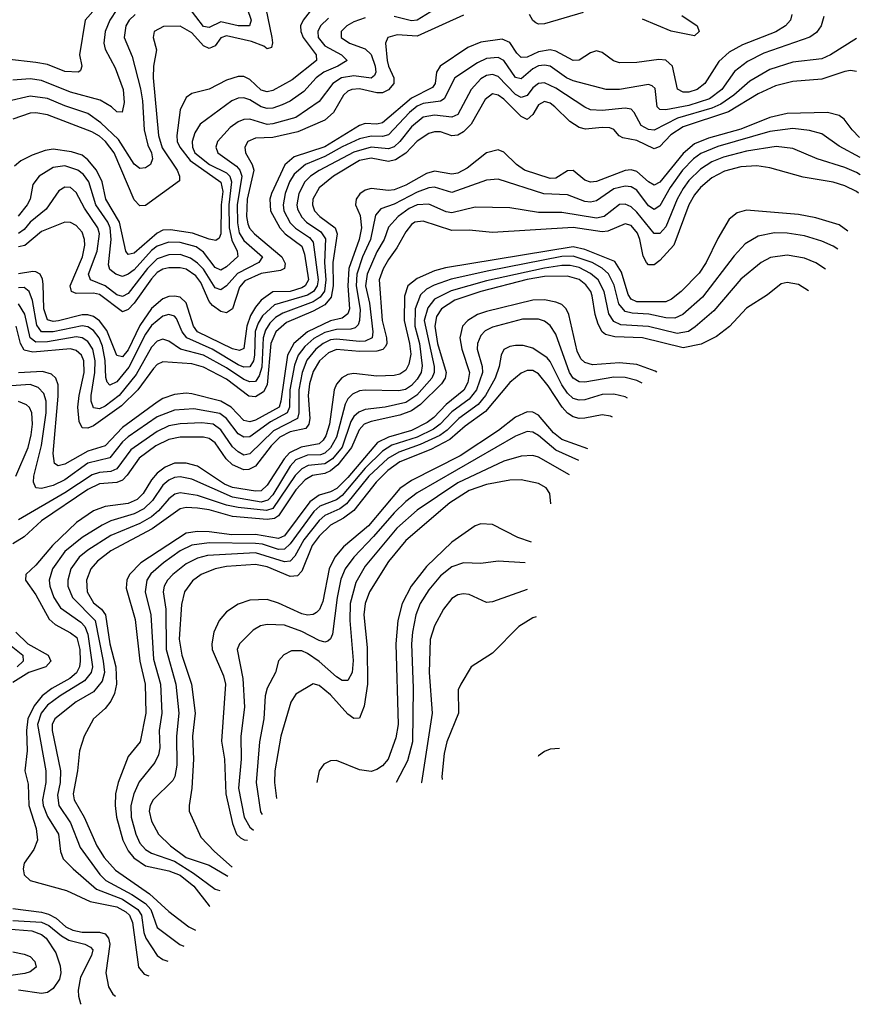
# Model space of a CAD drawing. Header units: inches. Extents: x 884549 to 1028252, y 526810 to 653624.
# Tile 562 of 656: x 971874 to 974784, y 533041 to 536451. Entities that reach past the tile are written whole.
import ezdxf

# ---------------------------------------------------------------- set-up
doc = ezdxf.new("R2010")
doc.units = ezdxf.units.IN
doc.header["$MEASUREMENT"] = 0
doc.layers.add('A9573', color=7, linetype='Continuous')

msp = doc.modelspace()

# ---------------------------------------------------------------- linework, layer by layer
at = {"layer": 'A9573', "color": 5}
for points, elevation in [([(972198.3, 536561.7), (972100.7, 536450), (972081, 536330), (972089.2, 536290), (972084.2, 536275.8), (972077.1, 536270), (972030, 536272.1), (971970, 536296.2), (971930, 536303.6), (971830, 536314.8)], 2220), ([(972661.7, 536490), (972675.5, 536450), (972669.6, 536430.4), (972630.3, 536429.7), (972570, 536444.5), (972530, 536424.8), (972510, 536427.3), (972456.8, 536496.8)], 2260), ([(972274, 536470), (972253.1, 536450), (972241.2, 536430), (972235.6, 536390), (972263.7, 536323.7), (972291.9, 536211.9), (972299, 536170), (972305.1, 536070), (972317, 536017), (972330.1, 535990), (972334.1, 535970), (972327, 535950), (972310, 535937.9), (972290, 535935.8), (972270, 535950.5), (972216.2, 536036.2), (972154.7, 536094.7), (972110, 536126.8), (972030, 536152.9), (971970, 536178.8), (971910, 536186.2), (971750, 536149.6)], 2260), ([(972726.2, 536490), (972746.2, 536390), (972748.8, 536371.2), (972745.1, 536354.9), (972730, 536350.7), (972719.5, 536359.5), (972676.3, 536376.3), (972590, 536395.5), (972570, 536388.6), (972550, 536361.3), (972530, 536351.6), (972510, 536361.1), (972470, 536405.9), (972430, 536428.7), (972371.6, 536428.4), (972339.3, 536410), (972336.1, 536390), (972347.3, 536347.3), (972337.5, 536290), (972336.2, 536250), (972354.2, 536050), (972367.5, 536007.5), (972419.1, 535930), (972427.4, 535910), (972426.9, 535893.1), (972310, 535807.7), (972290, 535806.4), (972270, 535827.7), (972200.5, 535990), (972171.2, 536030), (972150, 536048.6), (972123.6, 536063.6), (971970, 536121.5), (971930, 536128.7), (971910, 536127.3), (971850, 536107.5)], 2280), ([(972210, 536486.6), (972185.8, 536450), (972169.4, 536410), (972165.4, 536370), (972169.4, 536349.4), (972204.7, 536284.7), (972232.7, 536210), (972235.2, 536164.8), (972228.8, 536131.2), (972210, 536131.8), (972191.8, 536150), (972153.1, 536173.1), (972050, 536200.4), (971950, 536240.7), (971910, 536246.1), (971850, 536241.8)], 2240), ([(972879.4, 536480.6), (972854.6, 536450), (972846.2, 536430), (972846.7, 536410), (972855.1, 536390), (972900.3, 536330), (972901, 536310), (972816.9, 536243.1), (972750, 536205.7), (972730, 536201.6), (972710, 536207.9), (972670, 536244.5), (972650, 536254.6), (972630, 536255.1), (972590, 536242.1), (972530, 536210.8), (972470, 536195.8), (972450, 536182.2), (972430, 536138.9), (972417.9, 536050), (972419.5, 536030), (972428.2, 536010), (972463.8, 535963.8), (972570, 535888.3), (972576.6, 535856.6), (972571.2, 535810), (972569.8, 535710.2), (972564.7, 535695.3), (972553.1, 535686.9), (972530, 535690.8), (972472.6, 535712.6), (972395.8, 535724.2), (972370, 535722.1), (972350, 535712.1), (972270, 535642.4), (972250, 535638.5), (972240.8, 535650), (972219.7, 535750), (972171.9, 535830), (972159.6, 535890), (972140.1, 535930), (972110, 535966.5), (972090, 535982.1), (972053.4, 535993.4), (971990, 536002.7), (971961.8, 535998.2), (971917.2, 535982.8), (971877.9, 535962.1), (971856.1, 535943.9)], 2320), ([(972942.9, 536457.1), (972915.2, 536430), (972906, 536410), (972907.5, 536390), (972930, 536361.1), (972988, 536330), (973007.3, 536310), (972975.7, 536290), (972926.2, 536270), (972900.2, 536250), (972857.8, 536202.2), (972810.3, 536169.7), (972782.9, 536157.1), (972750, 536145.4), (972730, 536144.2), (972710, 536150.2), (972670, 536174.3), (972650, 536181), (972630, 536179.7), (972608.8, 536170), (972498.7, 536090), (972480.6, 536059.4), (972471.2, 536030), (972471.6, 536010), (972479.9, 535990), (972531, 535950), (972590, 535921.2), (972601.1, 535910), (972607.2, 535890), (972597.8, 535810), (972599, 535730), (972608.1, 535688.1), (972627.2, 535650), (972628.8, 535631.2), (972590, 535595.6), (972570, 535584.4), (972550, 535593.7), (972510, 535646.4), (972484.6, 535664.6), (972430, 535679.6), (972390, 535680.5), (972350, 535667.3), (972330, 535652.1), (972270, 535584.6), (972250, 535570.2), (972230, 535562.5), (972206.3, 535570), (972186.4, 535586.4), (972181.9, 535601.9), (972191.1, 535690), (972187.3, 535730), (972178.9, 535750), (972138, 535810), (972113.1, 535890), (972094.8, 535914.8), (972075, 535930), (972030, 535945.1), (971990, 535939.6), (971941, 535910), (971919.9, 535880.1), (971909.7, 535830), (971899.7, 535810), (971868.5, 535771.5)], 2340), ([(974547, 536470), (974541.8, 536450), (974524.8, 536430), (974490.7, 536409.3), (974376.1, 536363.9), (974330, 536338.5), (974293.9, 536306.1), (974245.6, 536230), (974219.4, 536210), (974190, 536200.6), (974170, 536200.5), (974150.7, 536210.7), (974133.8, 536290), (974110, 536311.8), (974086.5, 536313.5), (974010, 536303.4), (973950, 536302.1), (973929.3, 536309.3), (973890, 536337.6), (973870, 536343.4), (973850, 536336.4), (973810, 536311.7), (973790, 536310.3), (973730, 536342), (973710, 536346.7), (973670, 536339.7), (973630, 536321.9), (973610, 536320.8), (973595, 536335), (973570, 536372.9), (973544.1, 536384.1), (973470, 536373.1), (973425.3, 536354.7), (973329.6, 536290), (973316.8, 536270), (973312.2, 536230), (973303.4, 536216.6), (973230, 536179.2), (973130, 536094.7), (973110, 536089.5), (973070, 536092.1), (973050, 536085), (972930, 536011.6), (972823.8, 535976.2), (972791.7, 535948.3), (972745, 535850), (972740.2, 535830), (972741.6, 535790), (972774.2, 535730), (972793.4, 535710), (972850, 535666.6), (972859.8, 535639.8), (972873.6, 535550), (972861.6, 535530), (972850, 535522.8), (972810, 535510.3), (972750, 535508.4), (972710, 535479.5), (972690, 535456.1), (972673.3, 535426.7), (972660.6, 535390), (972650, 535312.5), (972634.6, 535305.4), (972610, 535311.4), (972490, 535370), (972475.6, 535390), (972450, 535470.8), (972430, 535489.9), (972410, 535494.4), (972390, 535493.1), (972370, 535485.2), (972330, 535451.3), (972290, 535392.8), (972250, 535307.7), (972230, 535284.3), (972210, 535288.1), (972175.1, 535375.1), (972150, 535408.3), (972130, 535423.4), (972110, 535429.8), (972090, 535429.2), (972007.9, 535407.9), (971990, 535405.8), (971970, 535412.3), (971958.1, 535450), (971955.4, 535535.4), (971953.2, 535553.2), (971945, 535570), (971930, 535578.4), (971919, 535579), (971870, 535571.7)], 2420), ([(973410, 536467.1), (973250, 536394), (973181.1, 536398.9), (973148.5, 536390), (973140.3, 536370), (973146, 536310), (973150.3, 536290), (973169.1, 536250), (973168.7, 536230), (973150, 536208.4), (973130, 536198.7), (973110, 536198.2), (973050, 536212.5), (973024, 536210), (973010, 536204.2), (972994.3, 536190), (972960.4, 536130), (972930, 536102.9), (972836.8, 536063.2), (972750, 536043), (972690, 536041.3), (972663.5, 536030), (972652.8, 536010), (972655.5, 535990), (972678.4, 535950), (972684.3, 535930), (972661.2, 535830), (972659.1, 535770), (972664, 535744), (972669.7, 535729.7), (972686.2, 535710), (972781.3, 535630), (972793, 535607), (972790.7, 535590), (972777, 535583), (972710, 535572.6), (972652.7, 535547.3), (972634.7, 535525.3), (972610.3, 535450), (972590, 535436.5), (972570, 535440.3), (972541.2, 535461.2), (972530, 535475.8), (972501.2, 535541.2), (972484.1, 535564.1), (972450, 535586.9), (972430, 535592), (972390, 535592.2), (972370, 535587.5), (972350, 535575.7), (972330, 535554.5), (972270, 535469.4), (972250, 535447.4), (972230, 535439.7), (972150, 535499.6), (972130, 535503.9), (972070, 535503.4), (972053.1, 535510), (972048.8, 535530), (972090.8, 535630), (972099, 535670), (972098.5, 535690), (972090, 535715.4), (972070, 535738.1), (972050, 535749), (972030, 535749.9), (971950, 535718), (971891.2, 535668.8), (971870, 535664.6)], 2380), ([(974657.8, 536462.2), (974648.3, 536430), (974632.5, 536407.5), (974609.4, 536390.6), (974450, 536335.9), (974392.8, 536307.2), (974348.1, 536271.9), (974303.9, 536210), (974262.1, 536177.9), (974190, 536154.8), (974110, 536138.9), (974090, 536139.9), (974080.4, 536150), (974073.2, 536213.2), (974062.8, 536222.8), (974050, 536226.5), (973950, 536209.5), (973903.7, 536210), (973790, 536240.1), (973767, 536250), (973710.4, 536290.4), (973690, 536294.2), (973670, 536291.3), (973650, 536281.5), (973610, 536246.6), (973590, 536251.5), (973550, 536309.9), (973530, 536320.6), (973490, 536316.6), (973458.2, 536301.8), (973380.6, 536250), (973342.7, 536177.3), (973330, 536168.9), (973270, 536160.9), (973250, 536151.6), (973223.8, 536130), (973150, 536052.8), (973130, 536046.7), (973090, 536048.6), (973050, 536038.4), (972990, 536011.4), (972930, 535977.7), (972862.9, 535950), (972824, 535916), (972807.4, 535890), (972792.7, 535850), (972786, 535810), (972788.3, 535790), (972810, 535748.3), (972829, 535729), (972877.2, 535697.2), (972890, 535680.4), (972906.6, 535550), (972903.4, 535530), (972890.7, 535510), (972870, 535497.7), (972756.4, 535463.6), (972714.2, 535425.8), (972699.1, 535400.9), (972688.8, 535371.2), (972686.7, 535290), (972682.7, 535270), (972670, 535248.9), (972650, 535247.6), (972630, 535256.1), (972540.7, 535310), (972452.1, 535350), (972436.6, 535370), (972416.6, 535416.6), (972410, 535424.5), (972390, 535430.6), (972370, 535425.1), (972330, 535391.8), (972310, 535361.9), (972252.3, 535247.7), (972210, 535196.8), (972186.1, 535186.1), (972176.3, 535196.3), (972172.4, 535212.4), (972169.4, 535270.6), (972160.5, 535320.5), (972149.1, 535350), (972130, 535375.3), (972110, 535387.9), (972090, 535391.5), (971990, 535370.5), (971950, 535370.7), (971933.2, 535393.2), (971918.8, 535478.8), (971906.6, 535510), (971890, 535523.7), (971870, 535523)], 2440), ([(973070, 536457.5), (973030, 536443.9), (973006.2, 536430), (972987, 536410), (972986.9, 536390), (973015.4, 536370), (973070, 536350.4), (973090, 536330.5), (973104.7, 536290), (973107.1, 536270), (973101.8, 536258.2), (973090, 536249.2), (973030, 536256.6), (972987.8, 536250), (972957.5, 536230), (972910, 536168.6), (972830, 536113.1), (972750, 536090.5), (972730, 536089), (972670, 536106.5), (972650, 536106.1), (972630, 536097.7), (972602.3, 536077.7), (972558.8, 536030), (972553.2, 536010), (972560.1, 535990), (972624.2, 535944.2), (972636.5, 535930), (972642.6, 535910), (972626.8, 535810), (972627.4, 535747.4), (972633.7, 535713.7), (972650, 535686.9), (972714.2, 535630), (972701.6, 535610), (972627.9, 535572.1), (972590, 535529.5), (972570, 535515.3), (972550, 535522.6), (972510, 535587.1), (972490, 535608), (972465.4, 535625.4), (972430, 535638.3), (972390, 535637), (972350, 535623.4), (972316, 535590), (972250, 535503.3), (972230, 535492.3), (972210, 535498.2), (972170, 535530), (972118.5, 535550), (972112.5, 535570), (972142.7, 535650), (972150, 535710), (972144.1, 535730), (972098.2, 535798.2), (972070, 535853.1), (972050, 535870.4), (972030, 535870.9), (972010, 535858.8), (971965.3, 535794.7), (971910, 535750.6), (971890, 535724.8), (971870, 535711.1)], 2360), ([(973310, 536486.9), (973250, 536449.7), (973230, 536447.9), (973170, 536462.8)], 2360), ([(973824, 536476), (973690, 536437), (973670, 536435.8), (973660.8, 536440.8), (973650, 536449), (973638.6, 536470)], 2380), ([(974166.1, 536466.1), (974218.9, 536430), (974225.8, 536410), (974210, 536395), (974128.7, 536411.3), (974030, 536453.6)], 2380), ([(974770.7, 536386.1), (974770, 536385.8), (974680.9, 536330), (974650, 536316.3), (974550, 536304.4), (974470, 536279), (974401.8, 536238.2), (974346.1, 536190), (974301.3, 536158.7), (974270, 536144.6), (974150.6, 536110), (974070, 536069.3), (974050, 536071.3), (974025.1, 536085.1), (974001.4, 536130), (973990, 536141.1), (973970, 536144.8), (973890, 536136.5), (973850, 536139.7), (973830, 536148.6), (973730, 536214.6), (973690, 536232.8), (973669.6, 536230.4), (973650, 536215.6), (973630, 536189), (973610, 536181.5), (973590, 536192.8), (973530, 536254.2), (973510, 536261.9), (973490, 536258.7), (973470, 536246.4), (973436.1, 536210), (973390, 536122.6), (973370, 536113.5), (973310, 536120.6), (973270, 536113.5), (973230, 536079.9), (973190.2, 536029.8), (973170, 536011.3), (973150, 536004), (973090, 536010.3), (973030, 535993.2), (972910, 535929.5), (972880.6, 535910), (972861.3, 535890), (972840.7, 535850), (972833.1, 535810), (972835.5, 535795.5), (972850, 535767), (972867, 535750), (972916.8, 535716.8), (972931.9, 535691.9), (972928.5, 535610), (972933.9, 535550), (972929, 535511), (972914.4, 535490), (972890, 535473.8), (972784.8, 535435.2), (972759.8, 535420.2), (972739.5, 535400.5), (972724.3, 535375.7), (972716.6, 535350), (972711.6, 535248.4), (972702.3, 535217.7), (972690, 535198.1), (972670, 535197.7), (972650, 535205.2), (972590, 535245.3), (972510.7, 535290), (972430.9, 535310.9), (972390, 535338.3), (972370, 535345.5), (972350, 535338), (972330, 535317.7), (972277.1, 535222.9), (972218.1, 535150), (972170, 535112.6), (972150, 535104.1), (972130, 535106.7), (972120.8, 535130), (972120.8, 535150), (972133.6, 535230), (972135, 535270), (972126.7, 535310), (972110, 535337.2), (972090, 535349.7), (972070, 535352.6), (971970, 535335.9), (971930, 535334.7), (971910, 535350), (971891.9, 535431.9), (971870, 535466.8)], 2460), ([(974770.6, 536271.7), (974770, 536272.2), (974750, 536275.3), (974730, 536272.3), (974650, 536245.8), (974550, 536236.9), (974490, 536222.4), (974430, 536194.9), (974327.1, 536132.9), (974170, 536080.7), (974127.8, 536052.2), (974090, 536012.6), (974070, 536004.2), (974010, 536033.4), (973961.9, 536041.9), (973949, 536049), (973930.9, 536070.9), (973917, 536077), (973890, 536078.6), (973832.2, 536072.2), (973810, 536077.5), (973778.4, 536098.4), (973726.2, 536150), (973710, 536161.8), (973690, 536168), (973670, 536156.9), (973650, 536123.6), (973630, 536105.8), (973610, 536116.7), (973550, 536176.4), (973530, 536190.3), (973510, 536194.2), (973485, 536175), (973436.4, 536090), (973410, 536063.1), (973390, 536051.2), (973370, 536049.6), (973330, 536063.5), (973310, 536063.5), (973290, 536057.2), (973250, 536030.6), (973210.3, 535989.7), (973174.2, 535965.8), (973150, 535960.2), (973090, 535971.9), (973050, 535963.9), (972960.3, 535910), (972910.5, 535869.5), (972888.9, 535830), (972887.4, 535810), (972894.7, 535790), (972912.5, 535770), (972965.4, 535730), (972972.7, 535710), (972957.5, 535610), (972958.5, 535530), (972952.1, 535490), (972930, 535464.3), (972890, 535442), (972797.7, 535402.3), (972760.3, 535370), (972743.5, 535330), (972730, 535186.4), (972717.8, 535162.2), (972690, 535144.8), (972667.6, 535147.6), (972590, 535206.1), (972510, 535248.1), (972470, 535260.1), (972370, 535266.9), (972350, 535257.4), (972336.6, 535243.4), (972282.8, 535170), (972226.2, 535113.8), (972130, 535044.3), (972110, 535036.3), (972090, 535038), (972080.1, 535060.1), (972075.6, 535110), (972079.3, 535150), (972097.1, 535230), (972095.7, 535270), (972087.8, 535290), (972070, 535306.1), (972050, 535311.9), (971919.4, 535299.4), (971890, 535306.9), (971877.2, 535330), (971862.2, 535390)], 2480), ([(974780.6, 536043.9), (974755.1, 536070), (974727.5, 536107.5), (974710, 536120.1), (974670, 536130.2), (974530, 536126.4), (974470, 536112.7), (974370, 536072.5), (974258.4, 536041.6), (974210, 536021.3), (974170, 535988.3), (974090, 535888.8), (974070, 535878.5), (974050, 535889.9), (974010, 535926.1), (973990, 535931.3), (973970, 535928.9), (973870, 535891.6), (973850, 535888.4), (973830, 535895.4), (973790, 535929.4), (973770, 535928.5), (973730, 535902.8), (973710, 535901.2), (973621.6, 535930), (973593.3, 535950), (973550, 535993.2), (973530, 536000.4), (973490, 535990.3), (973423, 535937), (973390, 535919.8), (973370, 535916.3), (973310, 535926.9), (973281.5, 535918.5), (973210, 535878.4), (973170, 535862.3), (973150, 535859.5), (973090, 535866.6), (973070, 535861.4), (973051.4, 535848.6), (973038.1, 535830), (973035.8, 535810), (973053, 535773), (973057.2, 535730), (973048.7, 535690), (973013.2, 535590), (973009.9, 535529.9), (973015.9, 535450), (973010, 535432.7), (972990, 535417.9), (972950, 535408.5), (972870, 535370.1), (972822.6, 535330), (972800.9, 535290), (972778.1, 535130), (972771.8, 535110), (972690, 535064.8), (972670, 535058.8), (972650, 535063.3), (972606, 535110), (972570.1, 535130.1), (972470, 535155.7), (972450, 535157.9), (972410, 535153.2), (972370, 535139.4), (972350, 535126.8), (972230, 535038.6), (972170, 534975.5), (972110, 534956.6), (972030, 534912.1), (972006.8, 534906.8), (971994.9, 534914.9), (971989.5, 534949.5), (972007.5, 535147.5), (972007.2, 535187.2), (971999.6, 535210), (971983.9, 535223.9), (971952.8, 535232.8), (971870, 535228.4)], 2520), ([(974783.6, 535973.7), (974710, 536013.6), (974650, 536056.4), (974608.1, 536068.1), (974550, 536074.3), (974470, 536063.8), (974290, 536012.7), (974231.5, 535988.5), (974206.2, 535970), (974167.9, 535930), (974125.5, 535870), (974090, 535806.7), (974070, 535794.5), (974050, 535806.7), (974010, 535860.5), (973990, 535872.1), (973970, 535874.7), (973930, 535865.9), (973870, 535824.6), (973850, 535819), (973830, 535821.4), (973770, 535845.1), (973688.5, 535848.5), (973530, 535899.5), (973490, 535895.2), (973370, 535853.1), (973310, 535871.8), (973290, 535869.4), (973250, 535854.3), (973170, 535812.9), (973123.9, 535796.1), (973105.9, 535774.1), (973088.4, 535690), (973061, 535630), (973041.2, 535570), (973038.3, 535530), (973052.1, 535447.9), (973050.2, 535409.8), (973045.2, 535394.8), (973035.5, 535384.5), (973020.7, 535379.3), (972970, 535378.5), (972930, 535368.6), (972892.6, 535347.4), (972860.4, 535319.6), (972837.5, 535290), (972824.8, 535255.2), (972809.5, 535170), (972807.4, 535110), (972800.2, 535090), (972741.8, 535058.2), (972670, 535006.8), (972650, 535005.4), (972630, 535017), (972590.2, 535070.2), (972567, 535087), (972476.7, 535103.3), (972410, 535099.4), (972350, 535075.5), (972250, 535006.4), (972230, 534989.4), (972186.1, 534933.9), (972110, 534915.1), (972030, 534858.2), (971990, 534838.3), (971950, 534827.4), (971930, 534829.9), (971921.9, 534850), (971922.5, 534870), (971950, 534976.5), (971965.6, 535090), (971965.8, 535130), (971957.2, 535157.2), (971937.8, 535177.8), (971910, 535187.8), (971830, 535182.6)], 2540), ([(974782.9, 535913.6), (974770, 535922.1), (974730, 535939.8), (974634.2, 535970), (974550, 536005.8), (974492.7, 536012.7), (974390, 535995.6), (974310, 535975.8), (974270, 535959.2), (974230, 535933.3), (974190, 535894.5), (974170, 535867.2), (974149.4, 535830), (974110, 535733.6), (974090, 535710.4), (974070, 535710.4), (974010, 535785.4), (973990, 535803.6), (973970, 535812.3), (973950, 535811.4), (973897.2, 535770), (973870, 535764.2), (973750, 535783.2), (973670, 535783.4), (973570, 535800.4), (973450, 535802.2), (973370, 535782.4), (973350, 535785.6), (973290, 535812.3), (973250, 535809.7), (973222.6, 535797.4), (973183.8, 535770), (973150, 535733.3), (973135.8, 535690), (973110, 535647.1), (973076.9, 535570), (973071.3, 535530), (973085.1, 535470), (973096.6, 535370), (973094, 535350), (973070, 535338.4), (973050, 535336.6), (972970, 535345.5), (972950, 535342.3), (972924.7, 535330), (972899, 535310), (972867.4, 535272.6), (972851.3, 535230), (972840.4, 535170), (972839.8, 535090), (972835.4, 535070), (972752, 535028), (972670, 534947.5), (972650, 534943.2), (972630, 534954.6), (972610, 534972), (972570, 535031.5), (972543.9, 535050), (972504.3, 535055.7), (972430, 535051.9), (972390, 535044.6), (972350, 535025.3), (972258.8, 534961.2), (972210, 534896.2), (972190, 534887.2), (972150, 534883.5), (972124.8, 534875.2), (972030, 534812.6), (971870, 534719)], 2560), ([(974777.2, 535851), (974770, 535856.3), (974730, 535876.1), (974690, 535889.3), (974585.7, 535905.7), (974470, 535938.8), (974425.6, 535945.6), (974370, 535942), (974313.3, 535926.7), (974270, 535903.6), (974230, 535870.3), (974210, 535845.1), (974190.6, 535810), (974137.7, 535670), (974090, 535617), (974070, 535602.5), (974050, 535602.1), (974043.5, 535610), (974032.3, 535632.3), (974021, 535690), (974012.2, 535712.2), (973990, 535738.5), (973970, 535744.9), (973910, 535719.1), (973890, 535717), (973790, 535732.2), (973510, 535714.8), (973430, 535722.5), (973370, 535721), (973270, 535754.1), (973242.2, 535750), (973230, 535742.4), (973210, 535717.1), (973179.1, 535660.9), (973150, 535621.1), (973131.8, 535588.2), (973118.5, 535550), (973128.9, 535410), (973143.8, 535350), (973144.7, 535330), (973140.1, 535319.9), (973131.4, 535308.6), (973110, 535303.2), (973050, 535302.2), (972970, 535308.9), (972942.9, 535297.1), (972911.4, 535270), (972890, 535232.8), (972877.6, 535190), (972872.6, 535150), (972878.1, 535070), (972875.1, 535050), (972863.9, 535036.1), (972810, 535023.8), (972774.2, 535005.8), (972744.3, 534975.7), (972690, 534904.6), (972666.8, 534893.2), (972650, 534892.2), (972610, 534910), (972589, 534930), (972550, 534986.1), (972530, 535000.7), (972510, 535005.9), (972430, 535005.3), (972390, 534997.8), (972344.9, 534975.1), (972287.1, 534932.9), (972246.4, 534873.6), (972230, 534857.1), (972210, 534848.8), (972150, 534843.4), (972110, 534824.5), (971950, 534716), (971890, 534660.1), (971850, 534635.6)], 2580), ([(974740.8, 535718.6), (974710, 535740.9), (974630, 535765.6), (974570, 535777), (974390, 535792.3), (974357.3, 535782.7), (974330, 535760.3), (974290, 535693.5), (974250.4, 535610), (974226.2, 535573.8), (974163.6, 535510), (974130, 535483), (974110, 535474.4), (974010, 535474.5), (973990, 535483.4), (973980.1, 535500.1), (973957.3, 535577.3), (973933.8, 535613.8), (973830, 535655.6), (973790, 535664.2), (973347.7, 535592.3), (973310, 535581.4), (973250, 535555.2), (973217.8, 535530), (973206.3, 535493.7), (973204.8, 535410), (973223.4, 535330), (973227.5, 535292.5), (973221.1, 535258.9), (973210, 535237.8), (973190, 535223.4), (973170, 535219), (973110, 535216.9), (973030, 535225.6), (973010, 535222.2), (972988.7, 535211.3), (972970.7, 535189.3), (972961.9, 535170), (972945.8, 535050), (972934, 535010), (972924.4, 534995.6), (972910, 534983), (972848.6, 534971.4), (972808.3, 534951.7), (972788.9, 534930), (972730, 534839.3), (972710, 534820.2), (972690, 534818), (972610, 534831.1), (972583.3, 534843.3), (972490, 534905.1), (972450, 534915.4), (972410, 534915.2), (972378, 534902), (972350, 534881), (972330, 534857.2), (972301.3, 534810), (972280.4, 534790), (972250, 534776.1), (972170, 534765.1), (972130, 534750.5), (972070.5, 534710), (971987, 534630), (971930, 534562.6), (971895.4, 534530), (971893.7, 534510), (971930, 534459.1), (971975.6, 534375.6), (971996.6, 534356.6), (972050, 534328), (972071.4, 534311.4), (972082.5, 534270), (972082.9, 534230), (972080.6, 534210), (972070.4, 534189.6), (972047.9, 534170), (971984.7, 534135.3), (971951.9, 534110), (971924.6, 534075.4), (971902.3, 534030), (971897, 533990), (971900.3, 533919.7), (971891.8, 533850), (971903.4, 533803.4), (971906, 533730), (971931.4, 533650), (971935.3, 533610), (971923, 533577), (971889.4, 533530), (971885.6, 533510), (971890, 533489.2), (971910, 533469.6), (972035.9, 533435.9), (972117.6, 533397.6), (972210, 533378.3), (972241, 533361), (972253.6, 533350), (972265, 533325), (972284.9, 533170), (972305.3, 533145.3), (972320.5, 533139.7)], 2620), ([(974705.4, 535656.5), (974690, 535666.8), (974650, 535684.7), (974590, 535702.8), (974530, 535712.2), (974487, 535713), (974430, 535701.5), (974385.3, 535674.7), (974346.7, 535633.3), (974237.3, 535490), (974169.6, 535430.4), (974141.9, 535418.1), (974110, 535418.4), (974051.6, 535431.6), (973994.5, 535434.5), (973970, 535440.8), (973947.4, 535467.4), (973932.1, 535532.1), (973911.6, 535571.6), (973890.4, 535590.4), (973855.7, 535610), (973790, 535632.2), (973750, 535630.9), (973497.8, 535582.2), (973367.5, 535552.5), (973308.4, 535531.6), (973282.2, 535517.8), (973261.7, 535498.3), (973242.8, 535450), (973241.8, 535390), (973257.9, 535330), (973267.2, 535252.8), (973263.1, 535230), (973250, 535206.7), (973230, 535184), (973209.6, 535170.4), (973186.4, 535166.4), (973070, 535168.2), (973050, 535165.5), (973025.8, 535154.2), (973010, 535137.8), (973000.7, 535119.3), (972970, 535005.6), (972950, 534968.4), (972930, 534950.4), (972915.1, 534944.9), (972870, 534943.2), (972830, 534927.1), (972810, 534904.9), (972750, 534805.3), (972732.9, 534787.1), (972710, 534780.8), (972610, 534798.3), (972470, 534859.9), (972430, 534867.8), (972410, 534865.4), (972390, 534856.7), (972370, 534839.6), (972334.1, 534785.9), (972303.2, 534756.8), (972270, 534740.1), (972190, 534715.6), (972159, 534701), (972090, 534658.4), (972030.5, 534609.5), (971987.5, 534550), (971975.7, 534510), (971978.1, 534490), (971992.5, 534450), (972014.9, 534414.9), (972085.2, 534365.2), (972099.7, 534350), (972110, 534323.2), (972125.6, 534210), (972121.4, 534190), (972098.8, 534161.2), (972014.2, 534110), (971970, 534077.1), (971948.7, 534050), (971935.8, 534010), (971964.8, 533850), (971964.2, 533810), (971953.2, 533750), (971954.9, 533730), (971970, 533691.6), (972008.3, 533630), (972015.4, 533570), (972024.8, 533544.8), (972058.5, 533510), (972140, 533440), (972230, 533405), (972282.6, 533370), (972295.3, 533350), (972303.3, 533290), (972310.4, 533270.4), (972350.3, 533210.3), (972370, 533196.6), (972387.1, 533191)], 2640), ([(974662.6, 535587), (974629.9, 535609.9), (974590, 535625.8), (974530, 535635.8), (974472.6, 535627.4), (974440.9, 535610), (974370, 535552.9), (974276.7, 535443.3), (974212.3, 535387.7), (974188.4, 535371.6), (974150, 535365), (974050, 535389.1), (973954.7, 535394.7), (973930, 535406.4), (973912.7, 535432.7), (973896.5, 535510), (973875.8, 535550), (973850, 535572.5), (973810, 535593.1), (973779.7, 535599.7), (973750, 535599.9), (973690, 535590.9), (973490, 535547.5), (973367.3, 535512.7), (973310, 535483.2), (973286.4, 535453.6), (973274.1, 535410), (973308.6, 535250), (973308.9, 535230), (973301, 535210), (973249, 535151), (973210, 535125.4), (973138.9, 535110), (973070, 535101.3), (973047.3, 535092.7), (973030, 535076.6), (973020.4, 535059.6), (972990, 534970.6), (972956.3, 534930), (972930, 534912.7), (972873, 534907), (972850, 534896.4), (972827.3, 534872.7), (972750, 534758.8), (972728.7, 534751.3), (972630, 534761.7), (972590, 534770.1), (972490, 534803.4), (972430, 534812.8), (972411.5, 534808.5), (972390, 534791.8), (972355, 534750), (972330, 534729.1), (972290, 534706.8), (972190, 534665), (972110, 534614.7), (972079.7, 534590), (972051.1, 534550), (972040.4, 534510), (972040.9, 534490), (972057.1, 534450), (972135.6, 534370), (972163.4, 534230), (972167.2, 534190), (972159.2, 534160.8), (972130, 534123.4), (972070, 534089.1), (971995.7, 534030), (971986.5, 534010), (971986, 533990), (972015.3, 533850), (972013.7, 533810), (972005.2, 533765.2), (972009.2, 533730), (972050.3, 533670), (972083.8, 533583.8), (972151.2, 533491.2), (972172.5, 533470), (972262, 533422), (972309.1, 533390), (972327.4, 533370), (972350, 533307.4), (972428.3, 533248.3), (972442, 533243.1)], 2660), ([(974603.8, 535511.8), (974570, 535534.7), (974530, 535541.4), (974510, 535537), (974461.9, 535498.1), (974390, 535452.2), (974330.8, 535389.2), (974286, 535354), (974232.7, 535327.3), (974170, 535314.9), (974030, 535349.3), (973933.4, 535353.4), (973901.7, 535361.7), (973889.9, 535370), (973876.8, 535396.8), (973866.4, 535430), (973855.6, 535495.6), (973850.6, 535510.6), (973833.6, 535533.6), (973810, 535551.1), (973770, 535563.4), (973690, 535561.7), (973630, 535551.1), (973470, 535510), (973380.4, 535479.6), (973333.8, 535450), (973316.2, 535423.8), (973310.4, 535390), (973320.4, 535330), (973350.6, 535230), (973346.7, 535210), (973333.5, 535190), (973261.4, 535118.6), (973230, 535096.4), (973190, 535081.2), (973090, 535060.1), (973066.1, 535050), (973048.8, 535031.2), (973022.5, 534970), (972974.9, 534910), (972950, 534888.9), (972930, 534880.1), (972887.6, 534872.4), (972861.7, 534858.3), (972830, 534822.9), (972770, 534733.3), (972756.2, 534723.8), (972730, 534720), (972610, 534731.3), (972530, 534753.7), (972490, 534760), (972450, 534761.5), (972430, 534757.3), (972332.3, 534687.7), (972190, 534611.9), (972143.8, 534576.2), (972120.3, 534550), (972104.7, 534510), (972107.5, 534470), (972130, 534432.2), (972156.7, 534410), (972170.7, 534390), (972185.8, 534290), (972206.4, 534210), (972209.6, 534150.4), (972202.3, 534117.7), (972189, 534091), (972170, 534065.4), (972129.4, 534030), (972096.8, 533970), (972081.2, 533918.8), (972074.4, 533850), (972059.3, 533770), (972062.9, 533750), (972097, 533690), (972140.8, 533590), (972166.8, 533550), (972205.8, 533505.8), (972323.5, 533423.5), (972390, 533362.8), (972459.3, 533310), (972482.7, 533298)], 2680), ([(974079.3, 535230.1), (974073.7, 535233.7), (974010, 535257), (973950, 535263.4), (973856.5, 535256.5), (973830, 535263.6), (973816.8, 535276.8), (973803.9, 535303.9), (973774.3, 535430), (973765.2, 535450), (973750, 535464.6), (973730, 535473.4), (973690, 535481.1), (973650, 535480.3), (973490, 535441.3), (973458.9, 535430), (973425.1, 535410), (973407.1, 535390), (973397.5, 535350), (973404.3, 535310), (973430.5, 535230), (973425, 535195), (973411.1, 535168.9), (973350, 535118.6), (973306.9, 535073.1), (973284, 535056), (973230, 535028.9), (973150, 535005.5), (973113, 534987), (973010, 534866.1), (972971.7, 534828.3), (972950, 534816), (972910, 534804.8), (972878.3, 534781.7), (972790, 534664.2), (972770, 534654.1), (972690, 534668.5), (972607.8, 534667.8), (972530, 534678), (972490, 534679.1), (972450, 534673), (972293.6, 534570), (972253.7, 534530), (972244.7, 534510), (972242.4, 534482.4), (972273.8, 534373.8), (972290, 534230), (972308.5, 534150), (972310.1, 534050), (972290.5, 533950), (972250, 533899.1), (972215.2, 533810), (972205.6, 533770), (972203.9, 533730), (972209.1, 533690), (972231.2, 533610), (972250, 533572.6), (972269.1, 533549.1), (972310, 533521.3), (972390, 533503.3), (972430, 533488.8), (972476.5, 533450), (972530, 533382.1), (972532.6, 533379.9)], 2720), ([(974028.3, 535192), (974010, 535202.1), (973970, 535212.3), (973930, 535213.4), (973830, 535196), (973810, 535197.6), (973790, 535209.9), (973777.4, 535230), (973730, 535362.2), (973710, 535392.1), (973690, 535407.6), (973670, 535414.7), (973613.8, 535413.8), (973510, 535386.8), (973485.6, 535374.4), (973470, 535358.1), (973459, 535330), (973457.7, 535310), (973475.1, 535250), (973476.1, 535230), (973455.1, 535170), (973430, 535137.7), (973370, 535093.2), (973329.5, 535050.5), (973306.2, 535033.8), (973250, 535006), (973162.6, 534977.4), (973130, 534957.4), (973070, 534897.8), (972990, 534803.3), (972970, 534788.8), (972913.4, 534766.6), (972891.8, 534748.2), (972810, 534635.9), (972790, 534617.6), (972770, 534616), (972714.4, 534634.4), (972690, 534637.8), (972530, 534639.4), (972470, 534631.7), (972430, 534612.4), (972371.3, 534570), (972328, 534532), (972313.5, 534510), (972307.9, 534470), (972328.2, 534390), (972336.8, 534236.8), (972361.6, 534150), (972365.7, 534050), (972356.7, 533990), (972359.4, 533930), (972354.9, 533905.1), (972341.2, 533878.8), (972287.9, 533812.1), (972269.3, 533770.7), (972258.7, 533730), (972259.7, 533690), (972275.6, 533630), (972290, 533599.8), (972310, 533577.5), (972330, 533564.6), (972410, 533537.3), (972475.9, 533495.9), (972550, 533440.4), (972567.3, 533435.6)], 2740), ([(973977.8, 535140.4), (973970, 535144.8), (973930, 535154.3), (973890, 535153.1), (973830, 535134.7), (973810, 535133.2), (973790, 535139.6), (973770, 535158.5), (973750, 535186.8), (973710, 535268.1), (973699.8, 535279.8), (973650, 535313.3), (973616.6, 535323.4), (973590, 535323.2), (973570, 535319.2), (973550, 535308.7), (973540.1, 535290), (973533.9, 535250), (973519.5, 535210), (973486.3, 535150), (973461.1, 535118.9), (973393.8, 535070), (973353.3, 535030), (973328.2, 535011.8), (973260.4, 534979.6), (973186.2, 534953.8), (973148.6, 534931.4), (973082.2, 534870), (973005.4, 534774.6), (972982.1, 534757.9), (972930, 534733.8), (972910, 534716.7), (972857.2, 534650), (972826.5, 534593.5), (972810, 534576.5), (972790, 534573.8), (972690, 534604.5), (972524.2, 534595.8), (972490, 534586.9), (972450, 534566.5), (972404.6, 534530), (972385.4, 534510), (972373.8, 534490), (972370.1, 534470), (972379.8, 534410), (972380.9, 534270), (972414.6, 534150), (972424.7, 534050), (972416.3, 533970), (972418.2, 533870), (972410.8, 533830), (972403.9, 533816.1), (972335.9, 533750), (972325.7, 533730), (972322.5, 533710), (972330, 533675.6), (972354.1, 533630), (972396, 533590), (972450, 533550.3), (972530, 533523.2), (972594.6, 533485)], 2760), ([(973925.5, 535074.4), (973918.4, 535078.4), (973890, 535082.8), (973830, 535071.1), (973810, 535070.5), (973790, 535076.3), (973770, 535088.3), (973751.4, 535110), (973703.5, 535183.5), (973670, 535224.9), (973650, 535236), (973630, 535236.3), (973610, 535227.6), (973570, 535194.5), (973486.1, 535093.9), (973415.9, 535044.1), (973362.3, 534997.7), (973296.6, 534963.4), (973190, 534920.1), (973147.7, 534890), (973107.4, 534850), (973030, 534751.2), (972995.3, 534724.7), (972950, 534700.6), (972910, 534662.6), (972886.4, 534630), (972850, 534541.7), (972835.2, 534524.8), (972810, 534522.8), (972730, 534556.2), (972690, 534564.7), (972590, 534557.4), (972550, 534549.6), (972502.4, 534530), (972472.4, 534507.6), (972444.6, 534470), (972434.4, 534425.6), (972425.4, 534305.4), (972435.6, 534250), (972468.1, 534150), (972481.5, 534050), (972472.4, 533970), (972475.6, 533890), (972470.3, 533789.7), (972460.1, 533730), (972461, 533710), (972500.5, 533620.5), (972548, 533570), (972609.1, 533515.9)], 2780), ([(971861, 534870), (971902.8, 534970), (971914.2, 535014.2), (971918.5, 535050), (971915.7, 535090), (971908.3, 535108.3), (971897.8, 535117.8), (971869.6, 535129.6)], 2560), ([(973840.2, 534964.8), (973750, 534997.6), (973721.1, 535021.1), (973670, 535081.3), (973650, 535092.1), (973630, 535093.6), (973590, 535074.5), (973531.7, 535028.3), (973398.6, 534941.4), (973230, 534856), (973190, 534827.5), (973081.1, 534698.9), (972994.7, 534625.3), (972964.8, 534590), (972945.4, 534550), (972923.8, 534436.2), (972911.8, 534408.2), (972901.8, 534398.2), (972890, 534391.2), (972870, 534389.6), (972850, 534394), (972770, 534430.9), (972730, 534442.9), (972670, 534440.9), (972630, 534427.2), (972590, 534400.7), (972564.1, 534370), (972546.1, 534330), (972538.8, 534290), (972540.4, 534270), (972579, 534179), (972586.1, 534150), (972572.5, 533952.5), (972583.1, 533890), (972587.3, 533770), (972610, 533667.8), (972624.8, 533630), (972637.7, 533617.7), (972651.3, 533611.3), (972662.2, 533609.8)], 2820), ([(973809.4, 534925.3), (973730, 534961), (973670, 535011), (973650, 535022.5), (973630, 535025.2), (973590, 535009.2), (973250, 534813.3), (973210, 534783.3), (973170, 534743.4), (973099, 534661), (973030, 534589.9), (973001, 534550), (972986, 534514), (972972.3, 534450), (972956.5, 534323.5), (972950, 534307.2), (972940.6, 534299.4), (972930, 534295.3), (972910, 534301.3), (972850, 534332.7), (972790, 534354.1), (972730, 534356.6), (972707.6, 534352.4), (972682.4, 534337.6), (972634.6, 534290), (972626.5, 534270), (972646.6, 534170), (972651.9, 534070), (972639.5, 533970), (972641, 533890), (972631.9, 533790), (972651, 533690), (972670, 533654.5), (972682.8, 533644.1)], 2840), ([(973777, 534875.2), (973670, 534935.9), (973650, 534942.5), (973610, 534939.5), (973550, 534922.7), (973390, 534847.6), (973250, 534752.5), (973179.3, 534690), (973070, 534559), (973037.9, 534502.1), (973018.2, 534430), (973016.2, 534370), (973028.5, 534231.5), (973024.4, 534190), (973010, 534162.9), (972990, 534162.3), (972970, 534175.7), (972910, 534228.9), (972870, 534256.7), (972850, 534265), (972815, 534265), (972788, 534252), (972769.6, 534230.4), (972759.2, 534190), (972730, 534136.5), (972723.8, 534110), (972719.4, 534030), (972703.6, 533950), (972692.5, 533810), (972708, 533708), (972713.5, 533698.9)], 2860), ([(973712, 534774.3), (973709.2, 534810), (973696.8, 534830), (973670, 534844.5), (973610, 534857.6), (973570, 534856.6), (973490, 534841.5), (973430, 534820.3), (973362.4, 534777.6), (973210, 534647.4), (973150, 534575.1), (973084.3, 534470), (973069.8, 534430), (973065.5, 534390), (973076.5, 534276.5), (973078.4, 534150), (973066.6, 534073.4), (973050, 534031.8), (973030, 534031.7), (973010, 534046.7), (972950, 534112.6), (972910, 534146), (972890, 534150.7), (972830, 534115), (972812.3, 534087.7), (972777.8, 533970), (972757.1, 533850), (972755.9, 533810), (972762.4, 533754.4)], 2880), ([(973470, 534705), (973450, 534698), (973370, 534641.4), (973282.4, 534557.6), (973229.4, 534490), (973198.4, 534430), (973182.5, 534370), (973175.6, 534290), (973183.8, 534010), (973176.3, 533963.7), (973149.1, 533890), (973130, 533867.6), (973110, 533854), (973090, 533847.7), (973050, 533853.2), (972970, 533885.6), (972950, 533884.9), (972926.8, 533873.2), (972910.1, 533850), (972902.8, 533810), (972902.8, 533809.7)], 2920), ([(973645.2, 534641.6), (973598.6, 534658.6), (973510, 534703.6), (973470, 534705)], 2920), ([(973530, 534576.3), (973470, 534568.4), (973410, 534569.9), (973370, 534556), (973330, 534525.5), (973290, 534477.3), (973260.4, 534430), (973245.1, 534390), (973233.3, 534330), (973230.6, 534290), (973236, 534136), (973233.5, 533950), (973215.9, 533884.1), (973177, 533809.7)], 2940), ([(973623.3, 534570.4), (973530, 534576.3)], 2940), ([(973630.5, 534477.5), (973630, 534477.5), (973510, 534434.9), (973490, 534432.6), (973430, 534460.5), (973410, 534463.4), (973390, 534459.5), (973370, 534446.5), (973341.4, 534410), (973310, 534352), (973294.9, 534305.1), (973291.1, 534190), (973302.1, 534050), (973265.2, 533810), (973265.4, 533808.2)], 2960), ([(973661.8, 534382.7), (973650, 534380.1), (973601.4, 534350), (973510, 534257.2), (973437.1, 534210), (973400.8, 534150), (973391.4, 534130), (973392.8, 534050), (973352.3, 533950), (973342.8, 533910), (973335.5, 533830), (973336.6, 533819.8)], 2980), ([(971809.4, 534310), (971884.4, 534250), (971886.4, 534230), (971864.9, 534210)], 2560), ([(971860.4, 534330), (971902.1, 534290), (971972.4, 534250), (971981.2, 534230), (971964.4, 534210), (971905.2, 534190), (971850, 534155.8)], 2580), ([(973742.9, 533926.8), (973710, 533925.4), (973690, 533917.4), (973670, 533901.3), (973669.1, 533899.7)], 3020), ([(971850, 533373.2), (971950, 533360.7), (971973.7, 533353.7), (971999.9, 533339.9), (972033.5, 533310), (972058.1, 533298.1), (972090, 533291.6), (972150, 533291.7), (972170, 533285.2), (972181.8, 533270), (972185.5, 533250), (972171.8, 533150), (972181.5, 533101.5), (972196.7, 533076.7), (972205.4, 533069.3)], 2580), ([(971850, 533332), (971950, 533325.4), (971974.3, 533314.3), (972018.4, 533278.4), (972043.9, 533263.9), (972099.1, 533250), (972119.1, 533239.1), (972126.7, 533230), (972122.8, 533210), (972084.4, 533135.6), (972076.3, 533090), (972077.5, 533070), (972084.5, 533044.5), (972086.9, 533041.3)], 2560), ([(971830, 533302.2), (971916, 533296), (971950, 533283.3), (971965.2, 533270), (971999.2, 533219.2), (972014.6, 533174.6), (972016.6, 533150), (972011.5, 533128.5), (971990, 533096.2), (971970, 533082.5), (971950, 533079.1), (971870, 533089.9)], 2540), ([(971850, 533223.5), (971890, 533215.5), (971910, 533206.6), (971926.6, 533190), (971930.8, 533170), (971910, 533154.1), (971891.6, 533148.4), (971787.3, 533132.7)], 2520)]:
    msp.add_lwpolyline(points, dxfattribs=dict(at, elevation=elevation))

doc.saveas('drawing.dxf')
